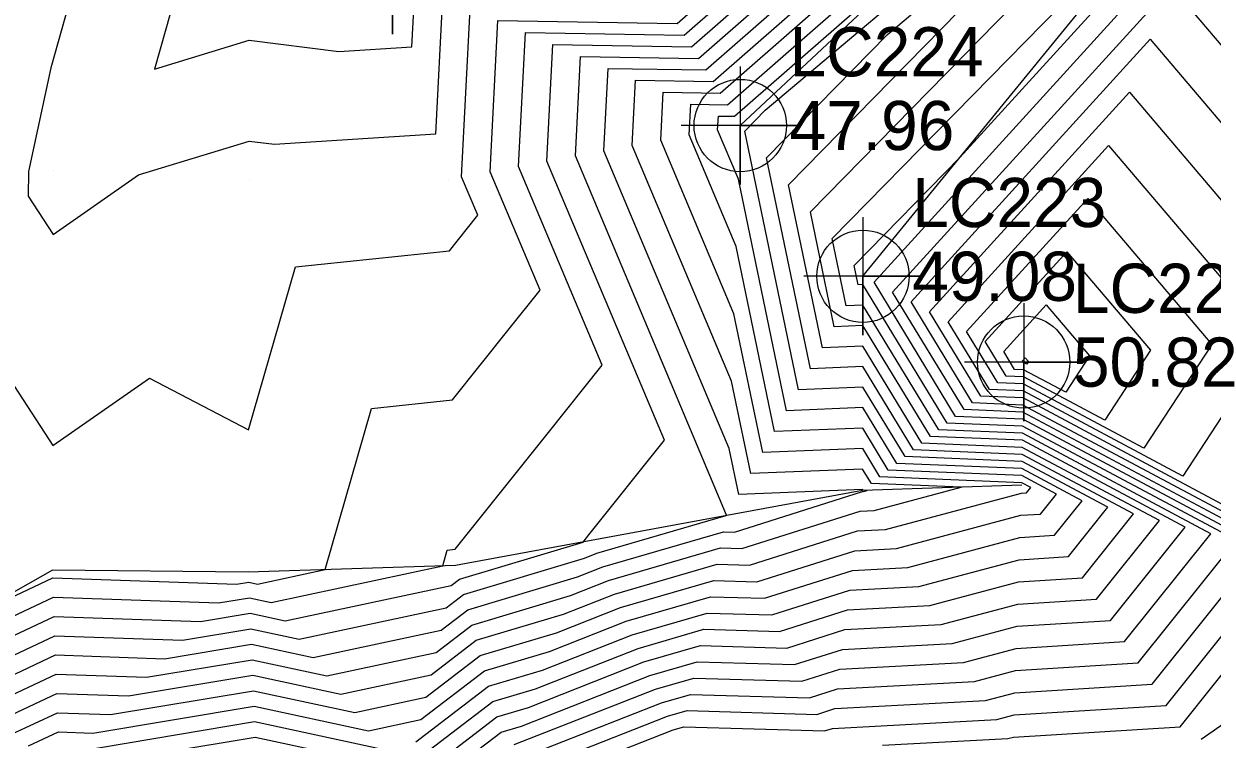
# Model space of a CAD drawing. Extents: x 2188792 to 2191981, y 386090 to 389710.
# Drawn here: x 2190178.3 to 2190238.6, y 387861.6 to 387898 of the extents above; entities that cross this region are included whole.
import ezdxf

# ---------------------------------------------------------------- set-up
doc = ezdxf.new("R2010")
doc.units = 0
for name, color, linetype in [('DTM Contours Major', 7, 'Continuous'), ('DTM Contours Minor', 7, 'Continuous'), ('Exist DTM Breakline', 7, 'Continuous'), ('Exist DTM Breakline Cogo Elevation', 7, 'Continuous'), ('Exist DTM Breakline Cogo Number', 7, 'Continuous'), ('Exist DTM Breakline Cogo Point CELL', 7, 'Continuous'), ('Exist DTM Breakline Underwater', 7, 'Continuous'), ('Exist DTM Breakline Underwater Cogo Elevation', 7, 'Continuous'), ('Exist DTM Breakline Underwater Cogo Number', 7, 'Continuous'), ('Exist DTM Breakline Underwater Cogo Point CELL', 7, 'Continuous'), ('Exist DTM QL2 LIDAR Elevation Point', 7, 'Continuous'), ('Exist DTM Regular Point Underwater CELL', 7, 'Continuous'), ('Exist DTM Regular Point Underwater Cogo Elevation', 7, 'Continuous'), ('Exist DTM Regular Point Underwater Cogo Number', 7, 'Continuous'), ('PH Exist DTM Breakline', 7, 'Continuous')]:
    doc.layers.add(name, color=color, linetype=linetype)

msp = doc.modelspace()

# ---------------------------------------------------------------- linework, layer by layer
at = {"layer": 'DTM Contours Major'}
for points in [[(2190174.341, 387884.909), (2190179.78, 387876.537), (2190184.682, 387879.952), (2190189.719, 387877.326), (2190192.093, 387885.619), (2190199.916, 387886.43), (2190200.828, 387887.573), (2190201.355, 387888.233), (2190200.535, 387890.18), (2190200.972, 387898.729), (2190211.107, 387898.557), (2190228.203, 387913.529), (2190222.305, 387928.372), (2190230.642, 387926.831), (2190238.626, 387930.623), (2190241.69, 387930.853)], [(2190198.213, 387861.475), (2190201.902, 387864.308), (2190204.636, 387865.129), (2190209.188, 387866.918), (2190212.991, 387868.026), (2190216.283, 387867.93), (2190220.248, 387869.186), (2190223.742, 387869.373), (2190228.839, 387870.736), (2190231.341, 387870.892), (2190233.341, 387873.395), (2190228.983, 387875.723), (2190223.047, 387875.971), (2190220.897, 387879.507), (2190217.633, 387879.373), (2190214.905, 387892.514), (2190215.948, 387893.578), (2190237.571, 387911.811), (2190243.394, 387918.212)], [(2190175.122, 387863.64), (2190179.925, 387865.895), (2190185.457, 387865.706), (2190189.86, 387866.441), (2190192.989, 387865.77), (2190199.491, 387867.156), (2190200.842, 387868.194), (2190206.422, 387869.868), (2190207.696, 387870.369), (2190213.834, 387872.157), (2190214.381, 387872.141), (2190220.883, 387874.201), (2190220.916, 387874.203), (2190221.115, 387874.257), (2190220.909, 387874.265), (2190220.889, 387874.298), (2190214.605, 387874.041), (2190214.118, 387876.384), (2190207.754, 387891.514), (2190207.968, 387895.699), (2190212.93, 387895.615), (2190233.227, 387913.389)], [(2190203.429, 387860.617), (2190210.681, 387863.467), (2190212.147, 387863.894), (2190218.185, 387863.718), (2190219.613, 387864.171), (2190226.568, 387864.542), (2190228.654, 387865.1), (2190234.884, 387865.489), (2190239.865, 387871.721), (2190229.012, 387877.517), (2190225.184, 387877.677), (2190220.904, 387884.715), (2190220.662, 387884.705), (2190220.459, 387885.683), (2190225.829, 387891.168), (2190238.659, 387905.281)], [(2190227.322, 387879.383), (2190225.23, 387882.823), (2190233.375, 387891.783), (2190241.71, 387881.967), (2190237.144, 387874.984), (2190229.041, 387879.311), (2190227.322, 387879.383)], [(2190180.891, 387860.98), (2190190.027, 387862.506), (2190196.517, 387861.114)]]:
    msp.add_lwpolyline(points, dxfattribs=at)
at = {"layer": 'DTM Contours Minor'}
for points in [[(2190220.829, 387929.585), (2190212.165, 387928.718), (2190205.114, 387926.449), (2190198.294, 387924.254), (2190192.759, 387921.333), (2190187.254, 387918.426), (2190188.213, 387907.808), (2190185.129, 387905.942), (2190180.957, 387900.249), (2190179.676, 387895.729), (2190178.545, 387890.464), (2190178.528, 387889.202), (2190179.792, 387887.256), (2190184.138, 387890.284), (2190189.746, 387892.007), (2190191.026, 387891.843), (2190199.217, 387892.363), (2190199.573, 387899.336), (2190210.742, 387899.146), (2190227.198, 387913.556), (2190220.829, 387929.585)], [(2190220.072, 387928.99), (2190211.745, 387928.156), (2190204.968, 387925.975), (2190198.413, 387923.866), (2190193.094, 387921.058), (2190187.803, 387918.265), (2190189.148, 387903.377), (2190187.93, 387902.64), (2190186.283, 387900.391), (2190184.942, 387895.658), (2190189.754, 387897.137), (2190194.308, 387896.552), (2190198.013, 387896.787), (2190198.174, 387899.942), (2190210.377, 387899.734), (2190226.194, 387913.584), (2190220.072, 387928.99)], [(2190175.651, 387867.863), (2190179.787, 387869.805), (2190189.109, 387869.486), (2190189.727, 387869.59), (2190190.166, 387869.496), (2190193.604, 387870.228), (2190195.95, 387878.423), (2190200.065, 387878.85), (2190202.885, 387882.384), (2190204.513, 387884.424), (2190201.979, 387890.447), (2190202.371, 387898.123), (2190211.471, 387897.969), (2190229.208, 387913.501), (2190224.018, 387926.563), (2190231.354, 387925.207), (2190238.38, 387928.544), (2190241.077, 387928.746)], [(2190172.552, 387865.415), (2190179.822, 387868.827), (2190188.196, 387868.541), (2190189.76, 387868.803), (2190190.871, 387868.564), (2190199.576, 387870.419), (2190199.807, 387871.227), (2190200.213, 387871.269), (2190204.942, 387877.195), (2190207.671, 387880.615), (2190203.423, 387890.714), (2190203.771, 387897.517), (2190211.836, 387897.38), (2190230.213, 387913.473), (2190225.73, 387924.754), (2190232.066, 387923.583), (2190238.134, 387926.465), (2190240.463, 387926.639)], [(2190151.357, 387860.056), (2190164.196, 387862.167), (2190167.155, 387860.272), (2190172.395, 387864.291), (2190173.408, 387864.823), (2190179.856, 387867.85), (2190187.283, 387867.596), (2190189.794, 387868.016), (2190191.577, 387867.633), (2190200.002, 387869.428), (2190200.418, 387869.748), (2190206.701, 387871.633), (2190206.998, 387872.006), (2190210.829, 387876.807), (2190204.867, 387890.981), (2190205.17, 387896.911), (2190212.2, 387896.792), (2190231.217, 387913.445), (2190227.443, 387922.945), (2190232.778, 387921.959), (2190237.888, 387924.386), (2190239.849, 387924.533)], [(2190166.594, 387858.742), (2190172.632, 387863.374), (2190174.265, 387864.232), (2190179.89, 387866.872), (2190186.37, 387866.651), (2190189.827, 387867.228), (2190192.283, 387866.702), (2190199.746, 387868.292), (2190200.63, 387868.971), (2190206.779, 387870.816), (2190207.397, 387871.059), (2190213.967, 387872.973), (2190213.987, 387872.998), (2190206.311, 387891.247), (2190206.569, 387896.305), (2190212.565, 387896.204), (2190232.222, 387913.417), (2190229.155, 387921.136), (2190233.49, 387920.335), (2190237.643, 387922.307), (2190239.236, 387922.426)], [(2190197.957, 387860.339), (2190202.114, 387863.531), (2190204.279, 387864.181), (2190209.487, 387866.228), (2190212.822, 387867.199), (2190216.663, 387867.087), (2190220.121, 387868.183), (2190224.307, 387868.407), (2190228.802, 387869.609), (2190232.049, 387869.812), (2190234.646, 387873.061), (2190228.989, 387876.082), (2190223.474, 387876.312), (2190220.898, 387880.548), (2190218.239, 387880.439), (2190216.016, 387891.148), (2190222.155, 387897.418), (2190238.168, 387910.92), (2190247.486, 387921.162)], [(2190175.978, 387863.049), (2190179.959, 387864.917), (2190184.543, 387864.761), (2190189.894, 387865.654), (2190193.694, 387864.839), (2190199.235, 387866.02), (2190201.054, 387867.416), (2190206.065, 387868.92), (2190207.994, 387869.678), (2190213.666, 387871.331), (2190214.761, 387871.299), (2190220.756, 387873.198), (2190221.481, 387873.237), (2190225.888, 387874.416), (2190221.337, 387874.606), (2190220.89, 387875.34), (2190215.211, 387875.107), (2190214.235, 387879.806), (2190209.198, 387891.781), (2190209.367, 387895.093), (2190213.294, 387895.027), (2190234.232, 387913.361)], [(2190176.835, 387862.457), (2190179.993, 387863.94), (2190183.63, 387863.815), (2190189.927, 387864.867), (2190194.4, 387863.908), (2190198.98, 387864.884), (2190201.266, 387866.639), (2190205.708, 387867.972), (2190208.293, 387868.988), (2190213.497, 387870.504), (2190215.142, 387870.457), (2190220.629, 387872.195), (2190222.046, 387872.271), (2190228.95, 387874.118), (2190229.215, 387874.135), (2190229.427, 387874.4), (2190228.965, 387874.647), (2190221.764, 387874.948), (2190220.892, 387876.382), (2190215.816, 387876.173), (2190214.352, 387883.228), (2190210.642, 387892.048), (2190210.767, 387894.487), (2190213.659, 387894.438), (2190235.236, 387913.333)], [(2190177.692, 387861.866), (2190180.027, 387862.962), (2190182.717, 387862.87), (2190189.96, 387864.08), (2190195.106, 387862.977), (2190198.724, 387863.748), (2190201.478, 387865.862), (2190205.351, 387867.024), (2190208.591, 387868.298), (2190213.328, 387869.678), (2190215.522, 387869.614), (2190220.502, 387871.192), (2190222.611, 387871.305), (2190228.913, 387872.991), (2190229.924, 387873.054), (2190230.732, 387874.065), (2190228.971, 387875.006), (2190222.192, 387875.289), (2190220.894, 387877.423), (2190216.422, 387877.24), (2190214.469, 387886.65), (2190212.086, 387892.314), (2190212.166, 387893.881), (2190214.023, 387893.85), (2190236.241, 387913.305)], [(2190198.162, 387859.557), (2190202.326, 387862.754), (2190203.922, 387863.233), (2190209.785, 387865.538), (2190212.653, 387866.373), (2190217.044, 387866.245), (2190219.994, 387867.18), (2190224.873, 387867.441), (2190228.765, 387868.482), (2190232.758, 387868.731), (2190235.951, 387872.726), (2190228.994, 387876.441), (2190223.902, 387876.653), (2190220.9, 387881.59), (2190218.845, 387881.506), (2190217.126, 387889.781), (2190228.363, 387901.258), (2190238.764, 387910.028)], [(2190199.858, 387859.919), (2190202.538, 387861.977), (2190203.565, 387862.285), (2190210.084, 387864.847), (2190212.485, 387865.547), (2190217.424, 387865.403), (2190219.867, 387866.177), (2190225.438, 387866.474), (2190228.728, 387867.355), (2190233.466, 387867.65), (2190237.256, 387872.391), (2190229, 387876.799), (2190224.329, 387876.995), (2190220.901, 387882.632), (2190219.45, 387882.572), (2190218.237, 387888.415), (2190234.571, 387905.098), (2190239.361, 387909.137)], [(2190203.208, 387861.337), (2190210.382, 387864.157), (2190212.316, 387864.721), (2190217.805, 387864.561), (2190219.74, 387865.174), (2190226.003, 387865.508), (2190228.691, 387866.227), (2190234.175, 387866.57), (2190238.56, 387872.056), (2190229.006, 387877.158), (2190224.757, 387877.336), (2190220.903, 387883.673), (2190220.056, 387883.639), (2190219.348, 387887.049), (2190238.077, 387906.179), (2190239.716, 387907.981)], [(2190178.549, 387861.274), (2190180.062, 387861.984), (2190181.804, 387861.925), (2190189.994, 387863.293), (2190195.811, 387862.045), (2190198.468, 387862.611), (2190201.69, 387865.085), (2190204.993, 387866.077), (2190208.89, 387867.608), (2190213.16, 387868.852), (2190215.903, 387868.772), (2190220.375, 387870.189), (2190223.177, 387870.339), (2190228.876, 387871.864), (2190230.632, 387871.973), (2190232.037, 387873.73), (2190228.977, 387875.364), (2190222.619, 387875.63), (2190220.895, 387878.465), (2190217.028, 387878.306), (2190214.585, 387890.071), (2190213.529, 387892.581), (2190213.565, 387893.275), (2190214.388, 387893.261), (2190226.595, 387903.951)], [(2190206.038, 387860.835), (2190210.979, 387862.777), (2190211.978, 387863.068), (2190218.565, 387862.876), (2190219.486, 387863.168), (2190227.134, 387863.576), (2190228.617, 387863.973), (2190235.592, 387864.408), (2190241.17, 387871.386), (2190229.018, 387877.876), (2190225.612, 387878.018), (2190221.467, 387884.833), (2190237.602, 387902.582), (2190254.113, 387883.137)], [(2190208.647, 387861.053), (2190211.278, 387862.087), (2190211.81, 387862.242), (2190218.946, 387862.034), (2190219.359, 387862.165), (2190227.699, 387862.61), (2190228.579, 387862.846), (2190236.301, 387863.327), (2190242.475, 387871.051), (2190229.024, 387878.235), (2190226.039, 387878.359), (2190222.408, 387884.331), (2190236.545, 387899.882), (2190251.012, 387882.845)], [(2190226.467, 387878.7), (2190223.348, 387883.828), (2190235.488, 387897.182), (2190247.911, 387882.552), (2190241.106, 387872.144), (2190229.029, 387878.593), (2190226.467, 387878.7)], [(2190226.894, 387879.041), (2190224.289, 387883.326), (2190234.432, 387894.483), (2190244.81, 387882.26), (2190239.125, 387873.564), (2190229.035, 387878.952), (2190226.894, 387879.041)], [(2190227.749, 387879.724), (2190226.17, 387882.321), (2190232.318, 387889.083), (2190238.609, 387881.674), (2190235.163, 387876.404), (2190229.047, 387879.67), (2190227.749, 387879.724)], [(2190228.177, 387880.065), (2190227.111, 387881.818), (2190231.261, 387886.384), (2190235.508, 387881.382), (2190233.182, 387877.823), (2190229.053, 387880.028), (2190228.177, 387880.065)], [(2190228.604, 387880.406), (2190228.051, 387881.316), (2190230.204, 387883.684), (2190232.408, 387881.089), (2190231.201, 387879.243), (2190229.059, 387880.387), (2190228.604, 387880.406)], [(2190229.032, 387880.747), (2190228.992, 387880.813), (2190229.147, 387880.984), (2190229.307, 387880.797), (2190229.22, 387880.663), (2190229.065, 387880.746), (2190229.032, 387880.747)], [(2190221.904, 387861.304), (2190228.264, 387861.644), (2190228.542, 387861.718), (2190237.009, 387862.247), (2190240.635, 387866.782)], [(2190238.073, 387861.611), (2190245.573, 387866.828)], [(2190180.886, 387860.186), (2190190.061, 387861.719), (2190197.223, 387860.183)]]:
    msp.add_lwpolyline(points, dxfattribs=at)
at = {"layer": 'Exist DTM Breakline'}
msp.add_lwpolyline([(2190220.905, 387885.134), (2190254.331, 387926.098), (2190271.998, 387921.042), (2190269.83, 387896.309)], dxfattribs=at)
at = {"layer": 'Exist DTM Breakline Cogo Point CELL'}
msp.add_lwpolyline([(2190220.905, 387888.134), (2190220.905, 387882.134), (2190220.905, 387885.134), (2190223.905, 387885.134), (2190217.905, 387885.134)], dxfattribs=at)
msp.add_circle((2190220.905, 387885.134), 2.344, dxfattribs=at)
at = {"layer": 'Exist DTM Breakline Underwater'}
msp.add_lwpolyline([(2190214.678, 387892.793), (2190252.032, 387927.767), (2190273.96, 387921.378), (2190276.541, 387894.913)], dxfattribs=at)
at = {"layer": 'Exist DTM Breakline Underwater Cogo Point CELL'}
msp.add_lwpolyline([(2190214.678, 387895.793), (2190214.678, 387889.793), (2190214.678, 387892.793), (2190217.678, 387892.793), (2190211.678, 387892.793)], dxfattribs=at)
msp.add_circle((2190214.678, 387892.793), 2.344, dxfattribs=at)
at = {"layer": 'Exist DTM QL2 LIDAR Elevation Point'}
for p, q in [((2190179.796, 387890.502), (2190179.796, 387890.502)), ((2190189.744, 387890.002), (2190189.744, 387890.002)), ((2190199.845, 387890.053), (2190199.845, 387890.053))]:
    msp.add_line(p, q, dxfattribs=at)
at = {"layer": 'Exist DTM Regular Point Underwater CELL'}
for points in [[(2190197.018, 387903.442), (2190197.018, 387897.442), (2190197.018, 387900.442), (2190200.018, 387900.442), (2190194.018, 387900.442)], [(2190229.065, 387883.774), (2190229.065, 387877.774), (2190229.065, 387880.774), (2190232.065, 387880.774), (2190226.065, 387880.774)]]:
    msp.add_lwpolyline(points, dxfattribs=at)
msp.add_circle((2190229.065, 387880.774), 2.344, dxfattribs=at)
at = {"layer": 'PH Exist DTM Breakline'}
for points in [[(2190228.963, 387874.519), (2190220.889, 387874.249), (2190214.002, 387872.979), (2190207.116, 387871.71), (2190200.229, 387870.44)], [(2190200.229, 387870.44), (2190189.705, 387870.104), (2190179.773, 387870.205), (2190172.005, 387865.792), (2190165.891, 387858.834), (2190160.123, 387850.185), (2190152.636, 387841.522)]]:
    msp.add_lwpolyline(points, dxfattribs=at)

# ---------------------------------------------------------------- texts
at = {"layer": 'Exist DTM Breakline Cogo Elevation'}
msp.add_text('49.08', height=2.5, dxfattribs=at).set_placement((2190223.405, 387883.884))
at = {"layer": 'Exist DTM Breakline Cogo Number'}
msp.add_text('LC223', height=2.5, dxfattribs=at).set_placement((2190223.405, 387887.634))
at = {"layer": 'Exist DTM Breakline Underwater Cogo Elevation'}
msp.add_text('47.96', height=2.5, dxfattribs=at).set_placement((2190217.178, 387891.543))
at = {"layer": 'Exist DTM Breakline Underwater Cogo Number'}
msp.add_text('LC224', height=2.5, dxfattribs=at).set_placement((2190217.178, 387895.293))
at = {"layer": 'Exist DTM Regular Point Underwater Cogo Elevation'}
msp.add_text('50.82', height=2.5, dxfattribs=at).set_placement((2190231.565, 387879.524))
at = {"layer": 'Exist DTM Regular Point Underwater Cogo Number'}
msp.add_text('LC222', height=2.5, dxfattribs=at).set_placement((2190231.565, 387883.274))

doc.saveas('drawing.dxf')
